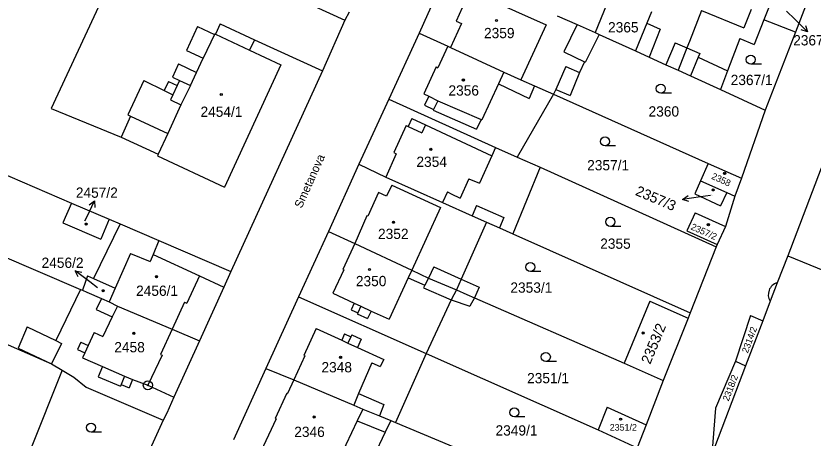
# Model space of a CAD drawing. Extents: x -593183 to -588034, y -1130415 to -1124994.
# Drawn here: x -590885.3 to -590753.2, y -1128392.4 to -1128322.5 of the extents above; entities that cross this region are included whole.
import ezdxf

# ---------------------------------------------------------------- set-up
doc = ezdxf.new("R2010")
doc.units = 0
for name, color, linetype in [('Vrstva 1', 7, 'Continuous'), ('Vrstva 15', 7, 'Continuous'), ('Vrstva 16', 7, 'Continuous'), ('Vrstva 18', 7, 'Continuous'), ('Vrstva 19', 7, 'Continuous'), ('Vrstva 24', 7, 'Continuous'), ('Vrstva 25', 7, 'Continuous'), ('Vrstva 4', 7, 'Continuous')]:
    doc.layers.add(name, color=color, linetype=linetype)

msp = doc.modelspace()

# ---------------------------------------------------------------- linework, layer by layer
at = {"layer": 'Vrstva 1'}
for p, q in [((-590864.89, -1128306.68), (-590879.43, -1128337.85)), ((-590853.75, -1128312.7), (-590830.77, -1128323.22)), ((-590813.56, -1128314.55), (-590818.46, -1128325.37)), ((-590785.3, -1128315.39), (-590789.33, -1128325.3)), ((-590753.81, -1128319.17), (-590756.14, -1128325.22)), ((-590830.06, -1128321.91), (-590830.77, -1128323.22)), ((-590779.99, -1128321.88), (-590780.75, -1128323.74)), ((-590771.7, -1128321.66), (-590773.7, -1128326.79)), ((-590760.59, -1128321.27), (-590761.35, -1128323.21)), ((-590830.77, -1128323.22), (-590834.5, -1128331.64)), ((-590795.6, -1128322.52), (-590792.3, -1128323.98)), ((-590761.35, -1128323.21), (-590762.96, -1128327.27)), ((-590756.14, -1128325.22), (-590761.35, -1128323.21)), ((-590792.3, -1128323.98), (-590789.33, -1128325.3)), ((-590780.75, -1128323.74), (-590782.63, -1128328.33)), ((-590818.46, -1128325.37), (-590823.51, -1128336.33)), ((-590818.46, -1128325.37), (-590813.71, -1128327.53)), ((-590788.66, -1128325.6), (-590790.95, -1128330.22)), ((-590789.33, -1128325.3), (-590788.66, -1128325.6)), ((-590788.66, -1128325.6), (-590782.63, -1128328.33)), ((-590756.14, -1128325.22), (-590761.12, -1128338.11)), ((-590845.75, -1128326.47), (-590846.56, -1128328.2)), ((-590845.75, -1128326.47), (-590834.5, -1128331.64)), ((-590773.7, -1128326.79), (-590774.1, -1128327.82)), ((-590765.35, -1128326.3), (-590767.36, -1128331.63)), ((-590765.35, -1128326.3), (-590762.96, -1128327.27)), ((-590846.56, -1128328.2), (-590841.36, -1128330.63)), ((-590813.71, -1128327.53), (-590813.26, -1128327.74)), ((-590813.26, -1128327.74), (-590804.45, -1128331.83)), ((-590782.63, -1128328.33), (-590780.33, -1128329.37)), ((-590774.1, -1128327.82), (-590775.55, -1128331.53)), ((-590780.33, -1128329.37), (-590777.59, -1128330.61)), ((-590841.36, -1128330.63), (-590850.73, -1128350.85)), ((-590791.08, -1128330.16), (-590791.92, -1128331.92)), ((-590791.08, -1128330.16), (-590790.95, -1128330.22)), ((-590777.59, -1128330.61), (-590775.55, -1128331.53)), ((-590834.5, -1128331.64), (-590849.64, -1128364.85)), ((-590804.45, -1128331.83), (-590801.62, -1128333.09)), ((-590791.92, -1128331.92), (-590793.46, -1128335.7)), ((-590775.55, -1128331.53), (-590773.49, -1128332.46)), ((-590773.49, -1128332.46), (-590768.52, -1128334.71)), ((-590767.36, -1128331.63), (-590768.52, -1128334.71)), ((-590801.62, -1128333.09), (-590799.35, -1128334.1)), ((-590799.35, -1128334.1), (-590796.19, -1128335.51)), ((-590795.84, -1128334.71), (-590796.19, -1128335.51)), ((-590795.84, -1128334.71), (-590793.46, -1128335.7)), ((-590768.52, -1128334.71), (-590761.12, -1128338.11)), ((-590823.51, -1128336.33), (-590828.43, -1128347.09)), ((-590823.51, -1128336.33), (-590805.79, -1128344.29)), ((-590796.19, -1128335.51), (-590802.23, -1128345.89)), ((-590796.19, -1128335.51), (-590770.56, -1128346.94)), ((-590879.43, -1128337.85), (-590867.84, -1128342.6)), ((-590761.12, -1128338.11), (-590765.08, -1128349.38)), ((-590902.96, -1128341.96), (-590876.07, -1128353.5)), ((-590867.84, -1128342.6), (-590861.71, -1128345.44)), ((-590805.79, -1128344.29), (-590802.23, -1128345.89)), ((-590861.71, -1128345.44), (-590861.84, -1128345.71)), ((-590861.84, -1128345.71), (-590850.73, -1128350.85)), ((-590802.23, -1128345.89), (-590798.44, -1128347.59)), ((-590770.56, -1128346.94), (-590771.85, -1128349.81)), ((-590770.56, -1128346.94), (-590765.08, -1128349.38)), ((-590828.43, -1128347.09), (-590833.49, -1128358.2)), ((-590828.43, -1128347.09), (-590823.99, -1128349.22)), ((-590798.44, -1128347.59), (-590802.94, -1128358.59)), ((-590798.44, -1128347.59), (-590769.25, -1128360.74)), ((-590751.87, -1128347.75), (-590757.38, -1128362.23)), ((-590823.99, -1128349.22), (-590814.57, -1128353.42)), ((-590765.08, -1128349.38), (-590766.17, -1128352.34)), ((-590771.85, -1128349.81), (-590772.8, -1128351.96)), ((-590771.85, -1128349.81), (-590767.47, -1128351.73)), ((-590772.8, -1128351.96), (-590768.52, -1128353.96)), ((-590767.47, -1128351.73), (-590768.52, -1128353.96)), ((-590767.47, -1128351.73), (-590766.17, -1128352.34)), ((-590907.86, -1128353.59), (-590874.59, -1128367.8)), ((-590876.07, -1128353.5), (-590877.47, -1128356.77)), ((-590876.07, -1128353.5), (-590869.82, -1128356.19)), ((-590814.57, -1128353.42), (-590809.68, -1128355.59)), ((-590766.17, -1128352.34), (-590767.73, -1128357.37)), ((-590869.82, -1128356.19), (-590871.22, -1128359.46)), ((-590869.82, -1128356.19), (-590868.02, -1128356.96)), ((-590809.68, -1128355.59), (-590807.3, -1128356.65)), ((-590772.74, -1128355.11), (-590774.1, -1128358.12)), ((-590772.74, -1128355.11), (-590767.73, -1128357.37)), ((-590877.47, -1128356.77), (-590871.22, -1128359.46)), ((-590868.02, -1128356.96), (-590872.42, -1128365.98)), ((-590868.02, -1128356.96), (-590861.59, -1128359.72)), ((-590807.3, -1128356.65), (-590811.53, -1128366.07)), ((-590807.3, -1128356.65), (-590805.13, -1128357.62)), ((-590767.73, -1128357.37), (-590769.08, -1128360.38)), ((-590833.49, -1128358.2), (-590838.44, -1128369.03)), ((-590833.49, -1128358.2), (-590829.12, -1128360.18)), ((-590805.13, -1128357.62), (-590802.94, -1128358.59)), ((-590802.94, -1128358.59), (-590773.55, -1128371.65)), ((-590774.1, -1128358.12), (-590769.08, -1128360.38)), ((-590861.59, -1128359.72), (-590849.64, -1128364.85)), ((-590829.12, -1128360.18), (-590819.68, -1128364.6)), ((-590769.25, -1128360.74), (-590773.55, -1128371.65)), ((-590769.08, -1128360.38), (-590769.25, -1128360.74)), ((-590757.38, -1128362.23), (-590759.16, -1128366.71)), ((-590873.4, -1128365.54), (-590874.26, -1128367.94)), ((-590873.4, -1128365.54), (-590872.42, -1128365.98)), ((-590849.64, -1128364.85), (-590850.8, -1128367.4)), ((-590819.68, -1128364.6), (-590816.91, -1128365.92)), ((-590872.42, -1128365.98), (-590868.83, -1128367.59)), ((-590816.91, -1128365.92), (-590812.3, -1128367.84)), ((-590811.53, -1128366.07), (-590808.52, -1128367.43)), ((-590874.59, -1128367.8), (-590878.64, -1128376.27)), ((-590874.59, -1128367.8), (-590874.26, -1128367.94)), ((-590874.26, -1128367.94), (-590873.52, -1128368.25)), ((-590868.83, -1128367.59), (-590869.84, -1128369.83)), ((-590850.8, -1128367.4), (-590854.85, -1128376.28)), ((-590812.3, -1128367.84), (-590810.54, -1128368.61)), ((-590808.52, -1128367.43), (-590809.28, -1128369.16)), ((-590873.52, -1128368.25), (-590871.11, -1128369.28)), ((-590871.11, -1128369.28), (-590869.84, -1128369.83)), ((-590838.44, -1128369.03), (-590843.85, -1128380.86)), ((-590838.44, -1128369.03), (-590817.32, -1128378.42)), ((-590810.54, -1128368.61), (-590809.28, -1128369.16)), ((-590809.28, -1128369.16), (-590810.06, -1128370.59)), ((-590809.28, -1128369.16), (-590784.49, -1128380.02)), ((-590869.84, -1128369.83), (-590868.42, -1128370.56)), ((-590868.42, -1128370.56), (-590859.38, -1128374.38)), ((-590813.16, -1128369.53), (-590817.32, -1128378.42)), ((-590813.16, -1128369.53), (-590810.06, -1128370.59)), ((-590780.27, -1128369.71), (-590784.49, -1128380.02)), ((-590780.27, -1128369.71), (-590773.91, -1128372.54)), ((-590760.33, -1128369.74), (-590761.54, -1128372.99)), ((-590773.55, -1128371.65), (-590773.91, -1128372.54)), ((-590763.57, -1128372.12), (-590766.08, -1128379.68)), ((-590763.57, -1128372.12), (-590761.54, -1128372.99)), ((-590773.91, -1128372.54), (-590778.05, -1128382.84)), ((-590761.54, -1128372.99), (-590764.38, -1128380.44)), ((-590883.39, -1128373.96), (-590884.87, -1128377.5)), ((-590883.39, -1128373.96), (-590878.64, -1128376.27)), ((-590859.38, -1128374.38), (-590854.85, -1128376.28)), ((-590890.55, -1128375.2), (-590879.36, -1128380.11)), ((-590854.85, -1128376.28), (-590859.08, -1128385.6)), ((-590884.87, -1128377.5), (-590879.36, -1128380.11)), ((-590817.32, -1128378.42), (-590822.41, -1128389.8)), ((-590817.32, -1128378.42), (-590788.81, -1128391.02)), ((-590784.49, -1128380.02), (-590778.05, -1128382.84)), ((-590766.08, -1128379.68), (-590769.35, -1128387.45)), ((-590766.08, -1128379.68), (-590764.38, -1128380.44)), ((-590877.62, -1128381.15), (-590882.94, -1128394.54)), ((-590879.36, -1128380.11), (-590877.62, -1128381.15)), ((-590877.62, -1128381.15), (-590875.69, -1128382.3)), ((-590843.85, -1128380.86), (-590849.2, -1128392.67)), ((-590843.85, -1128380.86), (-590839.24, -1128382.78)), ((-590764.38, -1128380.44), (-590769.98, -1128395.09)), ((-590875.69, -1128382.3), (-590873.63, -1128383.98)), ((-590873.63, -1128383.98), (-590860.86, -1128389.45)), ((-590839.24, -1128382.78), (-590829.3, -1128386.94)), ((-590778.05, -1128382.84), (-590780.85, -1128390.22)), ((-590859.08, -1128385.6), (-590860.29, -1128388.26)), ((-590829.3, -1128386.94), (-590827.77, -1128387.58)), ((-590827.77, -1128387.58), (-590825.04, -1128388.71)), ((-590787.3, -1128387.26), (-590788.81, -1128391.02)), ((-590787.3, -1128387.26), (-590780.85, -1128390.22)), ((-590769.35, -1128387.45), (-590769.98, -1128395.09)), ((-590860.29, -1128388.26), (-590860.86, -1128389.45)), ((-590825.04, -1128388.71), (-590823.17, -1128389.49)), ((-590860.86, -1128389.45), (-590866.9, -1128402.65)), ((-590823.17, -1128389.49), (-590824.08, -1128391.41)), ((-590823.17, -1128389.49), (-590822.41, -1128389.8)), ((-590822.41, -1128389.8), (-590786.47, -1128404.74)), ((-590780.85, -1128390.22), (-590782.35, -1128393.98)), ((-590824.08, -1128391.41), (-590828.87, -1128401.51)), ((-590788.81, -1128391.02), (-590782.35, -1128393.98))]:
    msp.add_line(p, q, dxfattribs=at)
msp.add_arc((-590758.58, -1128368.67), 2.05, 106.351, 211.422, dxfattribs=at)
at = {"layer": 'Vrstva 16'}
for p, q in [((-590757.61, -1128321.75), (-590756.24, -1128323.09)), ((-590770.22, -1128352.23), (-590771.86, -1128352.47)), ((-590873.83, -1128356.42), (-590873.54, -1128355.83)), ((-590871.76, -1128367.51), (-590873.04, -1128366.54))]:
    msp.add_line(p, q, dxfattribs=at)
at = {"layer": 'Vrstva 24'}
for radius in [0.75, 0.0903]:
    msp.add_circle((-590863.41, -1128383.65), radius, dxfattribs=at)
at = {"layer": 'Vrstva 25'}
for p, q in [((-590756.24, -1128323.09), (-590754.1, -1128325.19)), ((-590761.77, -1128330.52), (-590763.52, -1128330.52)), ((-590776.68, -1128335.31), (-590778.43, -1128335.31)), ((-590785.91, -1128344.06), (-590787.66, -1128344.06)), ((-590873.54, -1128355.83), (-590872.23, -1128353.13)), ((-590771.86, -1128352.47), (-590774.83, -1128352.91)), ((-590785.03, -1128357.36), (-590786.78, -1128357.36)), ((-590873.04, -1128366.54), (-590875.43, -1128364.73)), ((-590798.29, -1128364.84), (-590800.04, -1128364.84)), ((-590795.73, -1128379.71), (-590797.48, -1128379.71)), ((-590800.94, -1128388.9), (-590802.69, -1128388.9)), ((-590871.08, -1128391.4), (-590872.83, -1128391.4))]:
    msp.add_line(p, q, dxfattribs=at)
for points in [[(-590754.46, -1128324.13), (-590754.1, -1128325.19), (-590755.16, -1128324.85)], [(-590773.77, -1128353.26), (-590774.83, -1128352.91), (-590773.91, -1128352.27)], [(-590873.11, -1128353.81), (-590872.23, -1128353.13), (-590872.21, -1128354.25)], [(-590874.94, -1128365.73), (-590875.43, -1128364.73), (-590874.33, -1128364.93)]]:
    msp.add_lwpolyline(points, dxfattribs=at)
for centre, radius in [((-590805.64, -1128323.3), 0.175), ((-590805.64, -1128323.3), 0.15), ((-590763.52, -1128329.77), 0.75), ((-590811.14, -1128333.15), 0.175), ((-590811.14, -1128333.15), 0.15), ((-590778.43, -1128334.56), 0.75), ((-590851.25, -1128335.54), 0.175), ((-590851.25, -1128335.54), 0.15), ((-590787.66, -1128343.31), 0.75), ((-590816.53, -1128344.61), 0.175), ((-590816.53, -1128344.61), 0.15), ((-590767.85, -1128348.59), 0.175), ((-590767.85, -1128348.59), 0.15), ((-590769.76, -1128351.33), 0.175), ((-590769.76, -1128351.33), 0.15), ((-590786.78, -1128356.61), 0.75), ((-590873.64, -1128356.98), 0.175), ((-590873.64, -1128356.98), 0.15), ((-590822.7, -1128356.68), 0.175), ((-590822.7, -1128356.68), 0.15), ((-590770.55, -1128357.08), 0.175), ((-590770.55, -1128357.08), 0.15), ((-590800.04, -1128364.09), 0.75), ((-590861.98, -1128365.69), 0.175), ((-590861.98, -1128365.69), 0.15), ((-590826.68, -1128364.49), 0.175), ((-590826.68, -1128364.49), 0.15), ((-590870.82, -1128368.01), 0.175), ((-590870.82, -1128368.01), 0.15), ((-590865.74, -1128375.05), 0.175), ((-590865.74, -1128375.05), 0.15), ((-590781.36, -1128375), 0.175), ((-590781.36, -1128375), 0.15), ((-590797.48, -1128378.96), 0.75), ((-590831.48, -1128379.03), 0.175), ((-590831.48, -1128379.03), 0.15), ((-590802.69, -1128388.15), 0.75), ((-590835.87, -1128388.9), 0.175), ((-590835.87, -1128388.9), 0.15), ((-590785.08, -1128389.25), 0.175), ((-590785.08, -1128389.25), 0.15), ((-590872.83, -1128390.65), 0.75)]:
    msp.add_circle(centre, radius, dxfattribs=at)
at = {"layer": 'Vrstva 4'}
for p, q in [((-590810.02, -1128318.37), (-590797.41, -1128324.04)), ((-590811.33, -1128321.2), (-590812.35, -1128323.38)), ((-590771.7, -1128321.66), (-590764.7, -1128324.5)), ((-590763.48, -1128321.49), (-590764.7, -1128324.5)), ((-590855.18, -1128324.3), (-590857.03, -1128328.24)), ((-590855.18, -1128324.3), (-590852.39, -1128325.61)), ((-590851.42, -1128323.82), (-590852.22, -1128325.54)), ((-590851.42, -1128323.82), (-590845.75, -1128326.47)), ((-590811.43, -1128323.79), (-590813.26, -1128327.74)), ((-590812.35, -1128323.38), (-590811.43, -1128323.79)), ((-590797.41, -1128324.04), (-590801.62, -1128333.09)), ((-590792.3, -1128323.98), (-590794.5, -1128328.49)), ((-590780.75, -1128323.74), (-590778.52, -1128324.73)), ((-590852.39, -1128325.61), (-590854.24, -1128329.55)), ((-590852.34, -1128325.49), (-590852.39, -1128325.61)), ((-590852.34, -1128325.49), (-590852.22, -1128325.54)), ((-590852.22, -1128325.54), (-590846.56, -1128328.2)), ((-590778.52, -1128324.73), (-590780.33, -1128329.37)), ((-590776.05, -1128326.98), (-590777.59, -1128330.61)), ((-590776.05, -1128326.98), (-590774.1, -1128327.82)), ((-590857.03, -1128328.24), (-590854.24, -1128329.55)), ((-590813.71, -1128327.53), (-590815.37, -1128331.11)), ((-590794.5, -1128328.49), (-590791.08, -1128330.16)), ((-590774.1, -1128327.82), (-590771.95, -1128328.74)), ((-590855.33, -1128331.89), (-590854.24, -1128329.55)), ((-590772.23, -1128329.37), (-590773.49, -1128332.46)), ((-590771.95, -1128328.74), (-590772.23, -1128329.37)), ((-590772.23, -1128329.37), (-590767.36, -1128331.63)), ((-590858.33, -1128330.46), (-590859.32, -1128332.67)), ((-590858.33, -1128330.46), (-590855.33, -1128331.89)), ((-590815.63, -1128330.99), (-590817.7, -1128335.45)), ((-590815.63, -1128330.99), (-590815.37, -1128331.11)), ((-590794.18, -1128330.93), (-590795.84, -1128334.71)), ((-590794.18, -1128330.93), (-590791.92, -1128331.92)), ((-590856.35, -1128334.06), (-590855.33, -1128331.89)), ((-590804.45, -1128331.83), (-590805.34, -1128333.77)), ((-590864.05, -1128333.23), (-590866.74, -1128338.9)), ((-590864.05, -1128333.23), (-590860.7, -1128334.89)), ((-590859.99, -1128333.38), (-590860.7, -1128334.89)), ((-590859.99, -1128333.38), (-590858.55, -1128334.07)), ((-590859.32, -1128332.67), (-590858.15, -1128333.22)), ((-590858.15, -1128333.22), (-590858.55, -1128334.07)), ((-590858.15, -1128333.22), (-590856.35, -1128334.06)), ((-590805.34, -1128333.77), (-590808.06, -1128339.71)), ((-590805.34, -1128333.77), (-590800.24, -1128336.21)), ((-590860.7, -1128334.89), (-590859.27, -1128335.57)), ((-590858.55, -1128334.07), (-590859.27, -1128335.57)), ((-590856.35, -1128334.06), (-590857.94, -1128337.25)), ((-590799.35, -1128334.1), (-590800.24, -1128336.21)), ((-590859.27, -1128335.57), (-590859.68, -1128336.43)), ((-590859.68, -1128336.43), (-590857.94, -1128337.25)), ((-590817.7, -1128335.45), (-590816.88, -1128335.84)), ((-590816.88, -1128335.84), (-590817.58, -1128337.31)), ((-590816.88, -1128335.84), (-590815.37, -1128336.57)), ((-590857.94, -1128337.25), (-590860.12, -1128341.98)), ((-590817.58, -1128337.31), (-590816.07, -1128338.03)), ((-590815.37, -1128336.57), (-590816.07, -1128338.03)), ((-590815.37, -1128336.57), (-590808.19, -1128339.67)), ((-590866.74, -1128338.9), (-590866.28, -1128339.14)), ((-590816.07, -1128338.03), (-590816.12, -1128338.13)), ((-590816.12, -1128338.13), (-590808.98, -1128341.26)), ((-590866.28, -1128339.14), (-590867.84, -1128342.6)), ((-590866.28, -1128339.14), (-590860.12, -1128341.98)), ((-590819.68, -1128339.52), (-590820.26, -1128340.83)), ((-590819.68, -1128339.52), (-590817.42, -1128340.55)), ((-590808.19, -1128339.67), (-590808.98, -1128341.26)), ((-590808.19, -1128339.67), (-590808.06, -1128339.71)), ((-590820.62, -1128340.66), (-590822.67, -1128345.12)), ((-590820.62, -1128340.66), (-590820.26, -1128340.83)), ((-590820.26, -1128340.83), (-590818.03, -1128341.86)), ((-590817.42, -1128340.55), (-590818.03, -1128341.86)), ((-590817.42, -1128340.55), (-590806.43, -1128345.67)), ((-590860.12, -1128341.98), (-590861.71, -1128345.44)), ((-590805.79, -1128344.29), (-590806.43, -1128345.67)), ((-590822.29, -1128345.38), (-590823.99, -1128349.22)), ((-590822.67, -1128345.12), (-590822.29, -1128345.38)), ((-590806.43, -1128345.67), (-590808.45, -1128350.21)), ((-590810.29, -1128349.58), (-590811.65, -1128352.68)), ((-590810.24, -1128349.47), (-590810.29, -1128349.58)), ((-590810.24, -1128349.47), (-590808.45, -1128350.21)), ((-590823, -1128350.55), (-590823.88, -1128352.39)), ((-590823, -1128350.55), (-590814.92, -1128354.24)), ((-590825.21, -1128351.77), (-590826.99, -1128355.69)), ((-590823.88, -1128352.39), (-590825.21, -1128351.77)), ((-590813.77, -1128351.66), (-590814.57, -1128353.42)), ((-590813.77, -1128351.66), (-590813.15, -1128351.96)), ((-590813.15, -1128351.96), (-590811.65, -1128352.68)), ((-590814.92, -1128354.24), (-590819.68, -1128364.6)), ((-590808.94, -1128353.91), (-590809.68, -1128355.59)), ((-590808.94, -1128353.91), (-590804.42, -1128355.89)), ((-590827.13, -1128355.63), (-590829.12, -1128360.18)), ((-590826.99, -1128355.69), (-590827.13, -1128355.63)), ((-590804.42, -1128355.89), (-590805.13, -1128357.62)), ((-590861.59, -1128359.72), (-590862.52, -1128362.04)), ((-590829.12, -1128360.18), (-590831.09, -1128364.49)), ((-590866.28, -1128361.83), (-590868.83, -1128367.59)), ((-590866.28, -1128361.83), (-590863.01, -1128363.15)), ((-590862.52, -1128362.04), (-590863.01, -1128363.15)), ((-590862.52, -1128362.04), (-590854.87, -1128365.55)), ((-590757.38, -1128362.23), (-590747.23, -1128366.39)), ((-590816.02, -1128364.05), (-590816.91, -1128365.92)), ((-590816.02, -1128364.05), (-590811.53, -1128366.07)), ((-590830.94, -1128364.55), (-590832.76, -1128368.42)), ((-590831.09, -1128364.49), (-590830.94, -1128364.55)), ((-590819.68, -1128364.6), (-590820.27, -1128365.87)), ((-590854.87, -1128365.55), (-590856.95, -1128370.05)), ((-590854.87, -1128365.55), (-590850.8, -1128367.4)), ((-590820.27, -1128365.87), (-590823.41, -1128372.73)), ((-590820.27, -1128365.87), (-590817.55, -1128367.09)), ((-590816.91, -1128365.92), (-590817.55, -1128367.09)), ((-590811.53, -1128366.07), (-590812.3, -1128367.84)), ((-590759.16, -1128366.71), (-590760.33, -1128369.74)), ((-590817.55, -1128367.09), (-590817.75, -1128367.53)), ((-590817.75, -1128367.53), (-590813.16, -1128369.53)), ((-590812.3, -1128367.84), (-590813.16, -1128369.53)), ((-590871.11, -1128369.28), (-590871.97, -1128371.1)), ((-590832.76, -1128368.42), (-590829.21, -1128370.09)), ((-590868.42, -1128370.56), (-590869.33, -1128372.35)), ((-590857.33, -1128369.88), (-590859.38, -1128374.38)), ((-590857.33, -1128369.88), (-590856.95, -1128370.05)), ((-590829.21, -1128370.09), (-590829.71, -1128371.15)), ((-590829.21, -1128370.09), (-590828.14, -1128370.59)), ((-590828.14, -1128370.59), (-590828.64, -1128371.65)), ((-590828.14, -1128370.59), (-590826.44, -1128371.38)), ((-590871.97, -1128371.1), (-590869.33, -1128372.35)), ((-590829.71, -1128371.15), (-590828.64, -1128371.65)), ((-590828.64, -1128371.65), (-590828.72, -1128371.83)), ((-590828.72, -1128371.83), (-590827.03, -1128372.63)), ((-590826.44, -1128371.38), (-590827.03, -1128372.63)), ((-590826.44, -1128371.38), (-590823.41, -1128372.73)), ((-590869.33, -1128372.35), (-590870.86, -1128375.58)), ((-590859.38, -1128374.38), (-590861.3, -1128378.58)), ((-590835.53, -1128374.26), (-590837.56, -1128378.73)), ((-590835.53, -1128374.26), (-590831.29, -1128376.2)), ((-590872.3, -1128374.91), (-590873.3, -1128377.06)), ((-590872.3, -1128374.91), (-590870.86, -1128375.58)), ((-590830.81, -1128375.16), (-590831.29, -1128376.2)), ((-590830.81, -1128375.16), (-590829.79, -1128375.63)), ((-590829.79, -1128375.63), (-590830.27, -1128376.67)), ((-590829.63, -1128375.29), (-590829.79, -1128375.63)), ((-590829.63, -1128375.29), (-590828.07, -1128376)), ((-590828.07, -1128376), (-590828.7, -1128377.39)), ((-590877.71, -1128376.73), (-590879.36, -1128380.11)), ((-590878.64, -1128376.27), (-590877.71, -1128376.73)), ((-590874.49, -1128376.5), (-590875.07, -1128377.74)), ((-590874.49, -1128376.5), (-590873.3, -1128377.06)), ((-590873.3, -1128377.06), (-590873.87, -1128378.3)), ((-590831.29, -1128376.2), (-590830.27, -1128376.67)), ((-590830.27, -1128376.67), (-590828.7, -1128377.39)), ((-590828.7, -1128377.39), (-590824.3, -1128379.4)), ((-590875.07, -1128377.74), (-590873.87, -1128378.3)), ((-590873.87, -1128378.3), (-590874.26, -1128379.13)), ((-590861.04, -1128378.69), (-590863.41, -1128383.65)), ((-590861.3, -1128378.58), (-590861.04, -1128378.69)), ((-590837.56, -1128378.73), (-590837.42, -1128378.79)), ((-590874.26, -1128379.13), (-590870.91, -1128380.53)), ((-590837.42, -1128378.79), (-590839.24, -1128382.78)), ((-590826.32, -1128379.95), (-590828.49, -1128385.03)), ((-590826.32, -1128379.95), (-590824.9, -1128380.56)), ((-590824.3, -1128379.4), (-590824.9, -1128380.56)), ((-590870.91, -1128380.53), (-590871.62, -1128382.23)), ((-590870.91, -1128380.53), (-590867.26, -1128382.15)), ((-590871.62, -1128382.23), (-590867.95, -1128383.79)), ((-590867.26, -1128382.15), (-590867.83, -1128383.5)), ((-590867.26, -1128382.15), (-590865.93, -1128382.7)), ((-590865.93, -1128382.7), (-590866.49, -1128384.06)), ((-590865.93, -1128382.7), (-590863.41, -1128383.65)), ((-590867.83, -1128383.5), (-590867.95, -1128383.79)), ((-590867.83, -1128383.5), (-590866.49, -1128384.06)), ((-590863.41, -1128383.65), (-590859.08, -1128385.6)), ((-590839.24, -1128382.78), (-590840.26, -1128385.02)), ((-590840.41, -1128384.95), (-590842.32, -1128389.13)), ((-590840.41, -1128384.95), (-590840.26, -1128385.02)), ((-590828.49, -1128385.03), (-590829.3, -1128386.94)), ((-590828.49, -1128385.03), (-590824.33, -1128386.81)), ((-590827.77, -1128387.58), (-590828.72, -1128389.56)), ((-590824.33, -1128386.81), (-590825.04, -1128388.71)), ((-590842.18, -1128389.19), (-590844.67, -1128394.61)), ((-590842.32, -1128389.13), (-590842.18, -1128389.19)), ((-590828.72, -1128389.56), (-590832.34, -1128397.08)), ((-590828.72, -1128389.56), (-590824.08, -1128391.41))]:
    msp.add_line(p, q, dxfattribs=at)

# ---------------------------------------------------------------- texts
at = {"layer": 'Vrstva 15'}
msp.add_text('Smetanova', height=1.4, rotation=65.799, dxfattribs=at).set_placement((-590837.92, -1128354.46))
at = {"layer": 'Vrstva 16'}
for s, p in [('2367/2', (-590756.5, -1128327.42)), ('2457/2', (-590875.34, -1128352.63)), ('2456/2', (-590881.02, -1128364.23))]:
    msp.add_text(s, height=1.7, dxfattribs=at).set_placement(p)
msp.add_text('2357/3', height=1.7, rotation=336.9263, dxfattribs=at).set_placement((-590782.77, -1128352.13))
at = {"layer": 'Vrstva 18'}
for s, p in [('2365', (-590787.17, -1128325.27)), ('2367/1', (-590766.85, -1128333.98)), ('2360', (-590780.46, -1128339.19)), ('2357/1', (-590790.63, -1128348.09)), ('2355', (-590788.47, -1128361.07)), ('2353/1', (-590803.35, -1128368.34)), ('2351/1', (-590800.58, -1128383.32)), ('2349/1', (-590805.81, -1128391.97))]:
    msp.add_text(s, height=1.7, dxfattribs=at).set_placement(p)
for s, rotation, p in [('2314/2', 69.6384, (-590764.02, -1128378.43)), ('2318/2', 69.0805, (-590767.21, -1128386.38))]:
    msp.add_text(s, height=1.1, rotation=rotation, dxfattribs=at).set_placement(p)
at = {"layer": 'Vrstva 19'}
for s, height, p in [('2359', 1.7, (-590807.72, -1128326.22)), ('2356', 1.7, (-590813.61, -1128335.72)), ('2454/1', 1.7, (-590854.69, -1128339.24)), ('2354', 1.7, (-590818.92, -1128347.52)), ('2357/3', 0.1, (-590770.22, -1128352.23)), ('2457/2', 0.01, (-590873.83, -1128356.42)), ('2352', 1.7, (-590825.28, -1128359.45)), ('2350', 1.7, (-590828.95, -1128367.26)), ('2456/2', 0.01, (-590871.76, -1128367.51)), ('2456/1', 1.7, (-590865.36, -1128368.86)), ('2458', 1.7, (-590868.97, -1128378.2)), ('2348', 1.7, (-590834.65, -1128381.52)), ('2346', 1.7, (-590839.16, -1128392.21)), ('2351/2', 1.1, (-590786.89, -1128391.17))]:
    msp.add_text(s, height=height, dxfattribs=at).set_placement(p)
for s, height, rotation, p in [('2358', 1.1, 335.4889, (-590770.14, -1128349.45)), ('2357/2', 1.1, 335.8716, (-590773.56, -1128357.82)), ('2353/2', 1.7, 67.4388, (-590780.19, -1128380.29))]:
    msp.add_text(s, height=height, rotation=rotation, dxfattribs=at).set_placement(p)

doc.saveas('drawing.dxf')
